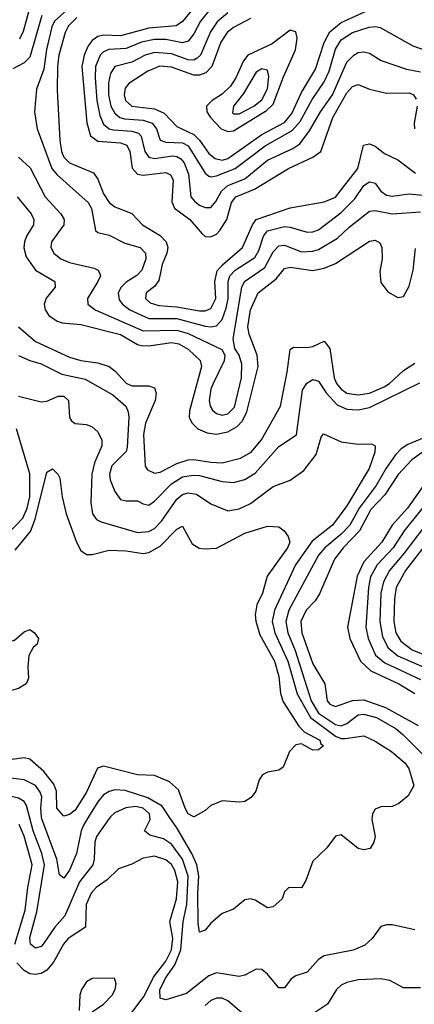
# Model space of a CAD drawing. Header units: inches. Extents: x 501365 to 657855, y 482276 to 547543.
# Tile 941 of 957: x 620215 to 621608, y 519338 to 522815. Entities that reach past the tile are written whole.
import ezdxf

# ---------------------------------------------------------------- set-up
doc = ezdxf.new("R2010")
doc.units = ezdxf.units.IN
doc.header["$MEASUREMENT"] = 0
doc.layers.add('A6521', color=7, linetype='Continuous')
doc.layers.add('A6522', color=7, linetype='Continuous')

msp = doc.modelspace()

# ---------------------------------------------------------------- linework, layer by layer
at = {"layer": 'A6521', "color": 5}
for points, elevation in [([(620535.8, 520000), (620530, 519994.3), (620485.7, 519930), (620479.5, 519910), (620477.6, 519850), (620472.8, 519830), (620425.5, 519770), (620373.8, 519650), (620339, 519610), (620297.4, 519550), (620290, 519542.2), (620270, 519535.8), (620253.3, 519550), (620250, 519573), (620275.3, 519664.7), (620302.4, 519830), (620293, 519870), (620262.7, 519950), (620249.5, 520000)], 3360), ([(620457.8, 520000), (620439.3, 519970), (620431.2, 519950), (620415.2, 519870), (620390, 519810.8), (620370, 519782.8), (620354.8, 519794.8), (620345.9, 519850), (620292.7, 519992.7), (620292, 520000)], 3340), ([(621610, 519600.9), (621530, 519618.3), (621510, 519618.7), (621490, 519612), (621459.6, 519570), (621433.2, 519546.8), (621391.5, 519528.5), (621290, 519509.3), (621270, 519495.4), (621230, 519450.7), (621190, 519438.2), (621172.7, 519427.3), (621150, 519396), (621130, 519395.3), (621090, 519443.7), (621070, 519460.2), (621050, 519461.5), (621010, 519440.6), (620990, 519435.5), (620910, 519448.3), (620882.2, 519437.8), (620803.8, 519376.2), (620730, 519353), (620710, 519359.8), (620709.3, 519389.3), (620729.5, 519430), (620762.4, 519477.6), (620783.6, 519530), (620791.5, 519630), (620804.4, 519690), (620809.6, 519790), (620790, 519850), (620750, 519902.9), (620722.1, 519922.1), (620674.4, 519934.4), (620654.7, 519950), (620674.8, 519990), (620673.6, 520000)], 3360), ([(621459.2, 520000), (621457.8, 519990), (621469.1, 519930), (621465.5, 519910), (621451.6, 519888.4), (621430, 519883.5), (621410, 519888.2), (621350, 519935.6), (621330, 519932), (621299.5, 519890), (621250, 519842.9), (621224.9, 519775.1), (621210, 519749), (621164.7, 519750), (621150, 519735.3), (621141.6, 519710), (621110, 519681.6), (621090, 519678.4), (621045.9, 519705.9), (621030, 519709.7), (621010, 519706), (620970, 519673.6), (620930, 519658), (620890, 519623.9), (620870, 519599.1), (620850, 519592), (620844.7, 519624.7), (620843.5, 519730), (620847.6, 519790), (620840.6, 519830), (620822.8, 519870), (620770, 519960.3), (620742.8, 520000)], 3340), ([(620830.4, 520000), (620830, 519999.8), (620829.6, 520000)], 3320), ([(620197.7, 519550), (620234.5, 519670), (620243.1, 519750), (620258.3, 519830), (620230, 519931.8), (620212.2, 519972.2)], 3380), ([(620581.1, 519270), (620654.1, 519365.9), (620686.8, 519433.2), (620731.1, 519490), (620751.1, 519530), (620755.3, 519570), (620744.3, 519630), (620767.7, 519710), (620772.9, 519770), (620762.9, 519810), (620750, 519831), (620730, 519847.5), (620690, 519860.3), (620650, 519853.7), (620610, 519832.7), (620564, 519816), (620523.2, 519776.8), (620484.7, 519750), (620466.9, 519730), (620449.2, 519690), (620446.6, 519610), (620385.6, 519570), (620369.8, 519550.2), (620334, 519486), (620310, 519458.5), (620290, 519446.7), (620270, 519442.8), (620250, 519445.6), (620230, 519457.2), (620204.1, 519484.1)], 3380), ([(620470, 519310.7), (620510, 519338.5), (620541.3, 519370), (620551.8, 519390), (620555.8, 519410), (620549.7, 519429.7), (620470, 519428.3), (620450, 519416.8), (620433.3, 519390), (620427.2, 519370), (620424.2, 519315.8)], 3420), ([(621630, 519396.2), (621570, 519396.1), (621521.6, 519421.6), (621490, 519428), (621410, 519423.6), (621370, 519414.5), (621350, 519405), (621333.7, 519390), (621301.7, 519338.3), (621241.6, 519298.4)], 3380), ([(621030, 519281.9), (620950, 519349.6), (620930, 519358.8), (620910, 519359.2), (620890, 519351.5), (620870, 519333.8)], 3380)]:
    msp.add_lwpolyline(points, dxfattribs=dict(at, elevation=elevation))
at = {"layer": 'A6522', "color": 5}
for points, elevation in [([(620861.4, 522898.6), (620790, 522809), (620766.6, 522793.4), (620670, 522784.8), (620570, 522758.3), (620510, 522760.1), (620490, 522755.4), (620470, 522741.7), (620456.9, 522723.1), (620442.4, 522690), (620434.5, 522650), (620451.4, 522451.4), (620464.7, 522404.7), (620490, 522385.5), (620570, 522379.9), (620592.4, 522372.4), (620603.7, 522350), (620611.2, 522291.2), (620630.1, 522270.1), (620650, 522266), (620730, 522275.5), (620747.5, 522267.5), (620756, 522250), (620752.2, 522172.2), (620761.1, 522150), (620815.6, 522110), (620858.4, 522058.4), (620870, 522049.2), (620890, 522047.7), (620910, 522058.2), (620921.3, 522070), (620946.4, 522110), (620961.9, 522170), (620977.2, 522190), (621043.5, 522216.5), (621163.6, 522290), (621249.2, 522330), (621277.3, 522350), (621319.7, 522470), (621370, 522556.8), (621390, 522579), (621410, 522586.1), (621450.1, 522570.1), (621510, 522555.9), (621590, 522557.3), (621605.6, 522550), (621614, 522534)], 3520), ([(620253, 522867), (620226.9, 522773.1), (620213.6, 522746.4)], 3420), ([(620381.7, 522850), (620337.9, 522810), (620328.5, 522790), (620309.1, 522710), (620299.4, 522640.6), (620274.5, 522570), (620267.2, 522490), (620276.6, 522430), (620328.3, 522290), (620347.4, 522267.4), (620456.1, 522170), (620467.7, 522147.7), (620482.3, 522070), (620490, 522063.9), (620530, 522054.1), (620586.3, 522026.3), (620639.6, 522010), (620658.8, 521990), (620659.4, 521970), (620646.2, 521930), (620627.9, 521912.1), (620590, 521887.7), (620572.6, 521870), (620562.3, 521850), (620566.1, 521826.1), (620577.6, 521810), (620603.7, 521790), (620670, 521759.7), (620770, 521760), (620870, 521732.4), (620890, 521729.8), (620910, 521734.1), (620930, 521756.2), (620944.1, 521795.9), (620950.2, 521830), (620950.2, 521890), (620957, 521910), (620975.5, 521930), (621044.8, 521975.2), (621059.5, 522000.5), (621075.3, 522050), (621090, 522068.8), (621150, 522084.3), (621170, 522082.9), (621230, 522064.3), (621250, 522065.6), (621270, 522073.3), (621350, 522133.7), (621397.3, 522182.7), (621430, 522229.6), (621450, 522242.2), (621470, 522237.2), (621490, 522208.9), (621510, 522195.9), (621530, 522192.1), (621590, 522200.5), (621650, 522194.2)], 3460), ([(620887.4, 522852.6), (620853.2, 522810), (620830, 522764.6), (620810, 522738.7), (620790, 522733.4), (620730, 522745), (620690, 522745.6), (620644.2, 522735.9), (620590, 522712.8), (620529.8, 522710.2), (620510, 522701.8), (620498.6, 522690), (620482.7, 522650), (620480.5, 522610), (620486.6, 522530), (620497.2, 522477.2), (620510, 522446.3), (620530, 522430.1), (620545.9, 522425.9), (620610, 522421.4), (620634.3, 522414.3), (620643.9, 522403.9), (620656.6, 522350), (620670, 522329.3), (620690, 522324.6), (620754.2, 522334.2), (620770, 522332.5), (620783.8, 522323.8), (620795.4, 522310), (620811.1, 522270), (620819.2, 522190), (620832.7, 522172.7), (620850, 522160.5), (620870, 522151.5), (620890, 522151.4), (620907.3, 522172.7), (620927.7, 522210), (620950, 522229.5), (621010, 522253.4), (621090, 522319), (621179.5, 522360.5), (621203.4, 522376.6), (621237.7, 522422.3), (621276.5, 522490), (621319.2, 522550), (621370, 522665.1), (621394.5, 522690), (621410, 522699), (621430, 522701.7), (621450, 522697.3), (621491.3, 522671.3), (621580, 522640), (621630, 522630.8)], 3540), ([(621030, 522819), (620970, 522787.4), (620947.7, 522770), (620924.5, 522735.5), (620893.3, 522650), (620872.2, 522627.8), (620850, 522619.6), (620830, 522619.1), (620750, 522646.9), (620709.6, 522650.4), (620666.8, 522633.2), (620599.8, 522590), (620587.3, 522572.7), (620583.8, 522550), (620588.6, 522530), (620610, 522510.1), (620690, 522500.3), (620724.7, 522484.7), (620770, 522437.9), (620830, 522409.5), (620849.4, 522389.4), (620882.3, 522342.3), (620904.3, 522324.3), (620930, 522319.4), (620950, 522325.1), (621070, 522409.6), (621150, 522451.8), (621176, 522484), (621210, 522557.8), (621259.1, 522640.9), (621290, 522734.5), (621310, 522772.3), (621350, 522805.5), (621436, 522844)], 3580), ([(620292.9, 522830), (620250, 522683), (620230, 522662.8), (620190, 522641.2)], 3440), ([(620416.7, 522823.3), (620386.7, 522793.3), (620374.7, 522770), (620352.3, 522690), (620348.3, 522650), (620346.4, 522566.4), (620356.7, 522390), (620362.4, 522350), (620370, 522330), (620390.1, 522310), (620474.8, 522274.8), (620490, 522252.1), (620510, 522199.5), (620530, 522169.6), (620550, 522154.7), (620610.7, 522130.7), (620648.3, 522090), (620710, 522053.1), (620731.8, 522030), (620737.9, 522010), (620734.7, 521990), (620717.4, 521950), (620705.8, 521894.2), (620690, 521873), (620661.5, 521850), (620658.5, 521830), (620675.3, 521815.3), (620705.3, 521805.3), (620770, 521800.7), (620850, 521786.6), (620870, 521786.6), (620890, 521795.6), (620906.6, 521830), (620903.4, 521890), (620911.7, 521928.3), (620930.3, 521949.7), (621001.7, 522010), (621036.1, 522090), (621050, 522110), (621170, 522150.4), (621290, 522172), (621330, 522188.8), (621408.8, 522290), (621428.2, 522371.8), (621450, 522376.5), (621470, 522368.9), (621502.7, 522342.7), (621550, 522320.6), (621612.6, 522272.6)], 3480), ([(620950, 522839.9), (620912.3, 522807.7), (620888.2, 522771.8), (620853.3, 522690), (620841.3, 522678.7), (620830, 522672.6), (620810, 522673.5), (620750, 522694.6), (620690, 522699.1), (620657.9, 522690), (620610, 522665.3), (620551, 522650), (620534.7, 522625.3), (620528.3, 522591.7), (620528.3, 522550), (620536.8, 522510), (620550, 522485.4), (620568.7, 522470), (620584.8, 522464.8), (620650, 522459.9), (620682.4, 522450), (620697.2, 522430), (620710.2, 522390), (620730, 522382.8), (620790, 522380.2), (620810, 522370.1), (620870, 522272.8), (620882.9, 522262.9), (620890, 522259.6), (620910, 522263.2), (620975.6, 522290), (621081.7, 522370), (621176.4, 522423.6), (621204.6, 522455.4), (621247.3, 522532.7), (621290, 522595.4), (621307, 522633), (621329.4, 522710.6), (621350, 522744.3), (621390, 522770.1), (621448.6, 522788.6), (621471.3, 522791.3), (621487, 522787), (621603.2, 522723.2), (621650, 522706.3)], 3560), ([(621617.4, 522510), (621607.8, 522450), (621608.1, 522430)], 3520), ([(620210, 522329.6), (620252, 522292), (620304.6, 522190), (620359.5, 522130), (620371.3, 522110), (620370.7, 522090), (620326.6, 522030), (620325, 522010), (620334.6, 521990), (620359.8, 521970), (620390, 521957), (620477.1, 521937.1), (620491.6, 521930), (620497.7, 521917.7), (620499.7, 521910), (620490.8, 521890), (620453.8, 521830), (620454.8, 521810), (620481, 521790), (620650, 521716.1), (620770, 521719.1), (620810, 521707), (620928.6, 521650), (620939.4, 521630), (620936.6, 521610), (620897.2, 521530), (620889.7, 521509.7), (620884.1, 521470), (620887.2, 521450), (620895.9, 521435.9), (620910, 521423.8), (620930, 521418.6), (620950, 521423.3), (620973, 521447), (620997.2, 521550), (620998.6, 521598.6), (620990, 521629.7), (620974.2, 521654.2), (620967.8, 521687.8), (620999.3, 521870), (621007.9, 521890), (621080.7, 521939.3), (621110, 521994.8), (621130, 522016.7), (621150, 522018.7), (621210, 521995.5), (621250, 521997.8), (621270, 522003.8), (621337.1, 522042.9), (621377.9, 522082.1), (621450, 522138.5), (621470, 522140.8), (621530, 522128.9), (621630, 522136.3)], 3440), ([(620206.1, 522190), (620254.8, 522130), (620265, 522110), (620263.1, 522090), (620238.7, 522050), (620231.6, 522030), (620229.5, 522009.5), (620237.1, 521977.1), (620271, 521931), (620339, 521890), (620339.8, 521870), (620308, 521832), (620301.2, 521810), (620304.5, 521790), (620318, 521770), (620347.5, 521750), (620364.9, 521744.9), (620430, 521738.6), (620570, 521702.9), (620630, 521667.7), (620644.1, 521664.1), (620670, 521663.6), (620750, 521675.4), (620776.6, 521670), (620810, 521652), (620851.4, 521611.4), (620856.6, 521590), (620813.6, 521433.6), (620813.3, 521410), (620823.1, 521390), (620843.7, 521370), (620876.4, 521356.4), (620910, 521351.3), (620950, 521359.9), (620982.2, 521377.8), (621001.3, 521398.7), (621016.1, 521430), (621056.9, 521590), (621052.7, 521630), (621024.8, 521704.8), (621020.6, 521730), (621030, 521790), (621056.1, 521850), (621119.9, 521900.1), (621150, 521935.9), (621170, 521941.5), (621250, 521929.6), (621290, 521938), (621330, 521954.6), (621450, 522032.6), (621470, 522037), (621486.6, 522026.6), (621493.6, 522010), (621494.2, 521970), (621485.7, 521925.7), (621490, 521887.4), (621514, 521854), (621550, 521834.4), (621570, 521837.4), (621590, 521874), (621603.3, 521930), (621612.6, 522007.4)], 3420), ([(620210, 521730.1), (620270, 521678.1), (620390, 521622.9), (620430, 521611.7), (620490, 521603.2), (620530, 521590.5), (620550, 521575.4), (620590, 521531.5), (620610, 521521.9), (620670, 521521.9), (620690, 521514.5), (620696.1, 521496.1), (620693.2, 521470), (620659.3, 521390), (620651.7, 521350), (620658, 521238), (620665.3, 521225.3), (620690, 521213.7), (620710, 521217), (620770, 521247.6), (620810, 521260.3), (620830, 521262.1), (620890, 521252), (620930, 521250.3), (620993.9, 521266), (621032.4, 521287.6), (621068.2, 521331.8), (621135, 521450), (621159.1, 521570), (621169.3, 521650.7), (621181.5, 521658.5), (621230, 521657.3), (621250, 521661), (621290, 521680.1), (621310, 521654.3), (621325, 521550), (621332.7, 521530), (621349.6, 521509.6), (621370, 521496.4), (621410, 521490.3), (621450, 521496.4), (621501.6, 521518.4), (621520.7, 521530), (621570, 521575.6), (621610, 521602)], 3380), ([(620210, 521628.8), (620250, 521611.1), (620290, 521600.1), (620362.9, 521562.9), (620445.4, 521545.4), (620543.9, 521490), (620589, 521450), (620598.1, 521430), (620599.5, 521410), (620594.6, 521305.4), (620590, 521289.9), (620540.4, 521239.6), (620531.7, 521210), (620533.5, 521190), (620550, 521148.3), (620570, 521120.6), (620590, 521115.9), (620630, 521116.3), (620650, 521104.7), (620670, 521101), (620690, 521114.1), (620750, 521175.8), (620790, 521200.5), (620827, 521207), (620850, 521205.3), (620930, 521184.3), (620970, 521180.8), (621010, 521191), (621046.3, 521213.7), (621130, 521308.1), (621191.6, 521348.4), (621212.9, 521507.1), (621228.6, 521531.4), (621250, 521543.8), (621270, 521539), (621296.9, 521496.9), (621335, 521455), (621370, 521440.1), (621410, 521437.7), (621450, 521445.3), (621627.7, 521532.3)], 3360), ([(620210, 521485.6), (620290, 521465), (620310, 521468), (620350, 521485.1), (620370, 521485.3), (620387.1, 521470), (620390.1, 521410.1), (620398.1, 521398.1), (620410, 521389.4), (620450, 521385), (620470, 521377.2), (620490, 521359), (620504.2, 521330), (620504.1, 521310), (620478.8, 521250), (620468.9, 521210), (620466, 521110), (620471.4, 521070), (620486, 521050), (620501.7, 521041.7), (620630, 521003.6), (620670, 521007.1), (620690, 521017.7), (620715.7, 521044.3), (620770, 521121.9), (620790, 521138.6), (620810, 521144.1), (620839.2, 521139.2), (620890, 521104.8), (620950, 521080.1), (620990, 521087.4), (621030, 521106.1), (621110, 521166.9), (621170, 521189.2), (621217.5, 521222.5), (621261.1, 521278.9), (621279.5, 521340.5), (621287.3, 521352.7), (621350, 521323.6), (621410, 521315.9), (621457, 521317), (621470.2, 521310.2), (621468.1, 521288.1), (621448.9, 521230), (621370, 521098.2), (621319.2, 521030), (621246.9, 520973.1), (621188.8, 520890), (621113.7, 520730), (621106.3, 520690), (621115.3, 520650), (621161, 520550), (621193.7, 520433.7), (621241.3, 520350), (621330, 520284.1), (621350, 520276.4), (621363.7, 520276.3), (621430, 520285.9), (621470, 520267.2), (621527, 520230), (621575, 520190), (621588.3, 520170), (621605.7, 520110), (621585.7, 520074.3), (621553.3, 520046.7), (621530, 520036.4), (621490, 520035.2), (621470, 520026.6), (621460.6, 520010), (621459.2, 520000)], 3340), ([(620147.4, 520972.6), (620225.2, 521054.8), (620241, 521090), (620250, 521130), (620250.6, 521210.6), (620203.8, 521370)], 3340), ([(621726.5, 521373.5), (621585, 521315), (621561.1, 521298.9), (621541.8, 521278.2), (621508.4, 521231.6), (621472.7, 521170), (621413.2, 521090), (621379.8, 521030), (621350, 520998.4), (621292.5, 520950), (621270, 520923.9), (621165, 520730), (621154.8, 520690), (621160.9, 520650), (621187.7, 520587.7), (621244.2, 520410), (621270, 520365.7), (621330, 520325.7), (621350, 520321), (621370, 520329.1), (621410, 520359.9), (621430, 520362.6), (621474.8, 520350), (621543.6, 520310), (621567.4, 520290), (621639.2, 520219.2)], 3360), ([(621640.1, 521290), (621599.4, 521260.6), (621550.9, 521209.1), (621503.3, 521136.7), (621454.8, 521085.2), (621414.1, 521010), (621356.7, 520950), (621325.7, 520910), (621273.2, 520786.8), (621257.3, 520762.7), (621226.1, 520730), (621207.1, 520690), (621210.4, 520650), (621250, 520540.2), (621291.7, 520470), (621300.4, 520410), (621310, 520397.1), (621330, 520389.2), (621389.3, 520410.7), (621430, 520413.3), (621505.6, 520385.6), (621621.8, 520321.8)], 3380), ([(620198.8, 520941.2), (620252.3, 521007.7), (620269.5, 521050.5), (620310, 521217.4), (620330, 521229.1), (620349.5, 521209.5), (620355.9, 521195.9), (620364.2, 521130), (620378.1, 521070), (620415.1, 520970), (620430, 520940.9), (620450, 520926.5), (620470, 520926), (620530, 520941.4), (620590, 520939.3), (620650, 520930.1), (620670, 520933.6), (620710, 520956), (620770, 521016.1), (620790, 521026.3), (620823.5, 520963.5), (620848.6, 520948.6), (620865.8, 520945.8), (620910, 520948.7), (621010, 521001.7), (621090, 521026.7), (621130, 521024.4), (621148, 521010), (621162.4, 520990), (621167.8, 520970), (621160.1, 520950), (621087.9, 520850), (621072.1, 520790), (621051.8, 520748.2), (621046.5, 520713.5), (621048.9, 520691.1), (621062.1, 520642.1), (621114.4, 520550), (621130, 520495.3), (621135.6, 520435.6), (621145.3, 520405.3), (621199.9, 520319.9), (621219.4, 520299.4), (621273.9, 520270), (621278.1, 520258.1), (621287.2, 520250), (621270, 520236), (621250, 520234.7), (621210, 520257.3), (621190, 520253.8), (621167.1, 520230), (621144.8, 520175.2), (621130, 520164.2), (621090, 520157.6), (621072.2, 520147.8), (621060.5, 520130), (621048.2, 520090), (621032.2, 520067.8), (621010, 520054.3), (620990, 520051.2), (620930, 520056.4), (620890, 520039.8), (620870, 520022), (620830.4, 520000)], 3320), ([(621639.9, 521170), (621583.8, 521090), (621530.1, 521030), (621493.5, 520970), (621430, 520900.5), (621405.9, 520850), (621372.5, 520670), (621380.8, 520630), (621418.4, 520550), (621454.8, 520514.8), (621553.4, 520470), (621610, 520435.9)], 3420), ([(621678.4, 521141.6), (621571.8, 521010), (621533.1, 520950), (621477.1, 520890), (621452.7, 520847.3), (621446, 520810), (621436.3, 520670), (621444.4, 520630), (621471.2, 520571.2), (621503.3, 520543.3), (621630, 520484.6)], 3440), ([(621700.8, 521099.2), (621571.4, 520930), (621520.3, 520870), (621499.3, 520830), (621489.8, 520790), (621486.7, 520690), (621496, 520636), (621516.1, 520596.1), (621550, 520568.5), (621650, 520525.3)], 3460), ([(621690, 521015.4), (621577.1, 520870), (621544.2, 520810), (621537.5, 520770), (621535.3, 520690), (621542.8, 520650), (621560.7, 520620.7), (621600.6, 520590), (621749.9, 520529.9)], 3480), ([(620000, 520708.1), (620010, 520708), (620030, 520700.9), (620061.2, 520681.2), (620105.9, 520625.9), (620130, 520613.2), (620166.1, 520613.9), (620196.7, 520623.2), (620230, 520653), (620250, 520661.6), (620267.3, 520650), (620280.5, 520630), (620275.8, 520610), (620262.5, 520597.5), (620246.7, 520570), (620243.2, 520530), (620246, 520490), (620237, 520470), (620210, 520453.5), (620176.9, 520443.1), (620143.7, 520410), (620070, 520374.3), (620030, 520361.5), (620000, 520343.2)], 3280), ([(620829.6, 520000), (620810, 520010.8), (620798.3, 520030), (620774.9, 520094.9), (620743, 520123), (620690, 520146.1), (620630, 520148.1), (620510, 520178.4), (620488.8, 520171.2), (620450, 520087.2), (620410, 520023.2), (620390, 520007.6), (620370, 520001.5), (620345.8, 520030), (620344.2, 520090), (620335, 520115), (620299.4, 520159.4), (620250, 520203.2), (620230, 520208.4), (620170, 520199.5), (620110, 520204.2), (620050, 520202.5), (620000, 520211.8)], 3320), ([(620292, 520000), (620289.1, 520030), (620292.8, 520070), (620287.3, 520087.3), (620270, 520110.3), (620230, 520130.7), (620000, 520159.1)], 3340), ([(620249.5, 520000), (620239.2, 520039.2), (620230, 520053.8), (620210, 520065.1), (620130, 520084.1), (620050, 520091.9), (620000, 520102.2)], 3360), ([(620742.8, 520000), (620717.3, 520037.3), (620666.7, 520066.7), (620586.9, 520093.1), (620550, 520094.5), (620530, 520089.4), (620510, 520078), (620490, 520052.5), (620457.8, 520000)], 3340), ([(620673.6, 520000), (620672.5, 520010), (620650, 520030.7), (620623.3, 520036.7), (620588.8, 520031.2), (620550, 520013.9), (620535.8, 520000)], 3360)]:
    msp.add_lwpolyline(points, dxfattribs=dict(at, elevation=elevation))
for points, elevation in [([(621170, 522778.3), (621106.1, 522730), (621020.3, 522690), (621004.4, 522670), (620977.8, 522610), (620959.1, 522580.9), (620930, 522552.2), (620894.7, 522530), (620873.7, 522510), (620875.7, 522490), (620888.4, 522470), (620925.8, 522430), (620950, 522419.8), (620970, 522422.2), (621086.2, 522493.8), (621110, 522517), (621146.3, 522613.7), (621188.7, 522708.7), (621193.7, 522750), (621190, 522772.1)], 3620), ([(621070, 522641.6), (621050, 522629.9), (621005.1, 522554.9), (620969.6, 522510), (620966.3, 522486.3), (620970, 522482.5), (620990, 522482.3), (621040.9, 522510), (621070, 522531.6), (621090, 522570.4), (621094.6, 522614.6), (621090, 522636.5)], 3640)]:
    msp.add_lwpolyline(points, close=True, dxfattribs=dict(at, elevation=elevation))

doc.saveas('drawing.dxf')
